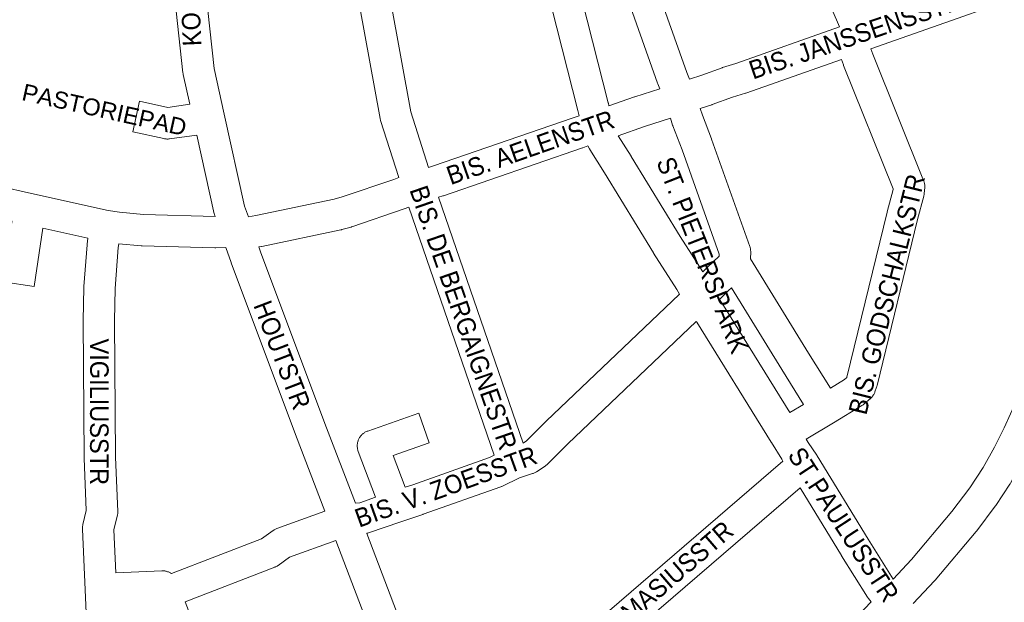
# Paper-space layout 'Layout1' of a CAD drawing. Header units: metres. Extents: x 123097 to 144122, y 392739 to 407589.
# Tile 338 of 510: x 133947 to 134356, y 397917 to 398159. Entities that reach past the tile are written whole.
import ezdxf
from ezdxf.enums import TextEntityAlignment as Align

# ---------------------------------------------------------------- set-up
doc = ezdxf.new("R2010")
doc.units = ezdxf.units.M
doc.header["$MEASUREMENT"] = 0
doc.layers.add('gs-anno-wegen algemeen tekst', color=7, linetype='Continuous', lineweight=0)
doc.layers.add('gs-knt-wegen algemeen', color=7, linetype='Continuous', lineweight=0)
doc.styles.add('Style-Arial', font='arial.ttf')

psp = doc.layouts.get("Layout1")

# ---------------------------------------------------------------- linework, layer by layer
at = {"layer": 'gs-knt-wegen algemeen', "color": 7, "linetype": 'Continuous', "flags": 128}
for points in [[(134179.276, 398118.95), (134178.777, 398121.115), (134159.209, 398198.057), (134159.206, 398198.07), (134132.926, 398302.267)], [(134287.4, 398155.859), (134280.9, 398171.069), (134228.525, 398285.229)], [(134086.393, 398245.579), (134088.428, 398235.494), (134088.452, 398235.372), (134109.348, 398120.534), (134116.802, 398097.505)], [(134104.479, 398093.297), (134096.827, 398116.937), (134096.745, 398117.214), (134096.674, 398117.494), (134096.616, 398117.776), (134075.653, 398232.979), (134074.858, 398236.922)], [(134020.803, 398224.951), (134022.288, 398188.087), (134027.7, 398138.548), (134031.899, 398119.639), (134040.386, 398081.423), (134040.387, 398081.42), (134040.388, 398081.416)], [(134017.663, 398123.686), (134014.912, 398136.075), (134014.864, 398136.308), (134014.826, 398136.543), (134014.795, 398136.779), (134009.32, 398186.895), (134009.3, 398187.117), (134009.287, 398187.34), (134008.053, 398217.98)], [(134171.829, 398201.26), (134191.413, 398124.254), (134191.446, 398124.115), (134191.447, 398124.112), (134191.448, 398124.108)], [(134210.93, 398173.925), (134224.073, 398136.892), (134225.172, 398134.181)], [(134384.774, 398176.518), (134300.485, 398146.673)], [(134191.448, 398124.108), (134191.681, 398123.1), (134202.296, 398126.774), (134202.435, 398126.821), (134212.763, 398130.136), (134211.953, 398132.133), (134211.851, 398132.402), (134197.509, 398172.814)], [(134225.172, 398134.181), (134230.192, 398135.847), (134238.638, 398138.887), (134238.892, 398138.973), (134244.322, 398140.678), (134287.4, 398155.859)], [(134300.485, 398146.673), (134301.255, 398144.46), (134322.342, 398092.055), (134322.449, 398091.772), (134322.542, 398091.484), (134322.621, 398091.193), (134322.687, 398090.898), (134322.74, 398090.6), (134322.778, 398090.3), (134322.802, 398089.998), (134322.813, 398089.696), (134322.809, 398089.394), (134322.791, 398089.092), (134322.59, 398086.645), (134322.561, 398086.364), (134322.52, 398086.085), (134322.466, 398085.808), (134322.401, 398085.533), (134319.861, 398075.808), (134303.029, 398006.903), (134302.971, 398006.683), (134302.906, 398006.466), (134302.833, 398006.251), (134302.128, 398004.284), (134302.019, 398004.002), (134301.897, 398003.724), (134301.762, 398003.453), (134301.615, 398003.188), (134301.456, 398002.93), (134301.284, 398002.68), (134301.102, 398002.438), (134300.908, 398002.205), (134300.704, 398001.981), (134300.489, 398001.767), (134300.265, 398001.564), (134297.624, 397999.273), (134297.416, 397999.1), (134297.201, 397998.936), (134296.979, 397998.781), (134296.751, 397998.635), (134284.884, 397991.394)], [(134288.208, 398142.338), (134248.544, 398128.361), (134248.331, 398128.29), (134242.922, 398126.591), (134234.525, 398123.569), (134234.373, 398123.516), (134234.37, 398123.515), (134234.366, 398123.514), (134229.584, 398121.927)], [(134283.607, 398005.866), (134289.504, 398009.466), (134290.447, 398010.284), (134290.462, 398010.324), (134307.225, 398078.948), (134307.25, 398079.048), (134309.66, 398088.275), (134309.689, 398088.623), (134289.119, 398139.744), (134289.01, 398140.034), (134288.208, 398142.338)], [(133996.73, 398125.012), (134008.542, 398122.394), (134017.663, 398123.686)], [(134229.584, 398121.927), (134230.453, 398119.192), (134234.231, 398109.326), (134234.283, 398109.184), (134250.152, 398064.671), (134250.244, 398064.394), (134250.323, 398064.112), (134250.39, 398063.828), (134250.444, 398063.54), (134250.485, 398063.251), (134250.513, 398062.96), (134250.527, 398062.668), (134250.529, 398062.376), (134250.481, 398059.517), (134274.578, 398020.38), (134283.607, 398005.866)], [(134116.802, 398097.505), (134118.864, 398098.108), (134176.417, 398117.922), (134179.276, 398118.95)], [(134237.477, 398060.589), (134237.491, 398061.412), (134222.044, 398104.741), (134218.226, 398114.712), (134218.162, 398114.889), (134218.102, 398115.068), (134217.206, 398117.887), (134206.485, 398114.446), (134195.529, 398110.653), (134200.905, 398102.095), (134200.948, 398102.027), (134221.211, 398068.867), (134230.59, 398054.084)], [(134028.096, 398077.124), (134027.97, 398077.486), (134027.89, 398077.729), (134027.82, 398077.974), (134027.76, 398078.223), (134020.494, 398110.938)], [(134180.692, 398105.625), (134122.957, 398085.747), (134122.664, 398085.653), (134120.93, 398085.147)], [(134182.919, 398106.423), (134180.778, 398105.654), (134180.7, 398105.628), (134180.697, 398105.626), (134180.692, 398105.625)], [(134220.954, 398044.849), (134219.824, 398046.749), (134210.188, 398061.939), (134210.13, 398062.031), (134189.859, 398095.203), (134183.79, 398104.864), (134183.692, 398105.024), (134183.6, 398105.187), (134182.919, 398106.423)], [(134041.965, 398076.904), (134045.022, 398077.45), (134077.519, 398084.264), (134080.896, 398085.204), (134102.334, 398092.523), (134104.479, 398093.297)], [(133928.119, 398090.284), (133928.343, 398090.356), (133928.637, 398090.444), (133928.935, 398090.517), (133929.236, 398090.576), (133929.539, 398090.621), (133929.844, 398090.652), (133930.15, 398090.668), (133931.537, 398090.709), (133931.807, 398090.711), (133932.077, 398090.703), (133932.347, 398090.683), (133932.615, 398090.651), (133936.596, 398090.104), (133936.865, 398090.062), (133937.133, 398090.008), (133953.117, 398086.428), (133983.679, 398079.584), (133988.425, 398078.855), (133998.384, 398077.909), (133998.387, 398077.909), (133998.391, 398077.908)], [(134120.93, 398085.147), (134156.026, 397983.048)], [(134040.388, 398081.416), (134041.965, 398076.904)], [(134108.607, 398080.945), (134106.699, 398080.256), (134106.593, 398080.219), (134084.925, 398072.822), (134084.748, 398072.764), (134084.568, 398072.712), (134080.808, 398071.665), (134080.604, 398071.611), (134080.398, 398071.565), (134047.598, 398064.687), (134047.405, 398064.649), (134046.32, 398064.456)], [(134144.017, 397977.934), (134108.607, 398080.945)], [(133998.391, 398077.908), (134028.096, 398077.124)], [(133974.127, 397922.057), (133973.04, 397947.316), (133973.034, 397947.626), (133973.043, 397947.935), (133973.066, 397948.244), (133973.105, 397948.551), (133973.157, 397948.856), (133973.224, 397949.158), (133974.659, 397954.962), (133973.786, 397976.721), (133973.781, 397976.93), (133973.324, 398033.771), (133973.325, 398033.938), (133973.566, 398047.611), (133973.573, 398047.809), (133973.585, 398048.007), (133974.95, 398065.336), (133974.979, 398065.623), (133975.287, 398068.121)], [(133988.12, 398065.805), (133987.919, 398064.17), (133986.58, 398047.183), (133986.345, 398033.792), (133986.8, 397977.139), (133987.706, 397954.559), (133987.711, 397954.253), (133987.701, 397953.946), (133987.678, 397953.641), (133987.64, 397953.337), (133987.587, 397953.035), (133987.521, 397952.736), (133986.088, 397946.941), (133986.854, 397929.126)], [(134032.614, 398064.205), (134028.415, 398064.1), (134028.248, 398064.098), (134028.081, 398064.1), (133997.821, 398064.899), (133997.599, 398064.909), (133997.378, 398064.926), (133988.12, 398065.805)], [(134073.69, 397954.806), (134061.531, 397986.517), (134061.513, 397986.567), (134034.829, 398057.88), (134034.781, 398058.011), (134032.614, 398064.205)], [(134046.32, 398064.456), (134047.048, 398062.377), (134073.698, 397991.154), (134086.398, 397958.031)], [(134230.59, 398054.084), (134232.439, 398055.865), (134237.477, 398060.589)], [(134242.577, 398047.522), (134241.379, 398046.4), (134241.376, 398046.397), (134241.374, 398046.395), (134237.525, 398042.688)], [(134272.479, 397999.108), (134263.515, 398013.515), (134263.498, 398013.541), (134242.577, 398047.522)], [(134156.026, 397983.048), (134157.436, 397983.981), (134165.405, 397992.002), (134165.536, 397992.131), (134220.954, 398044.849)], [(134237.525, 398042.688), (134239.104, 398040.268), (134239.184, 398040.143), (134266.779, 397995.663)], [(134227.951, 398033.535), (134174.576, 397982.761), (134166.203, 397974.333), (134166.013, 397974.148), (134165.814, 397973.972), (134165.609, 397973.804), (134165.398, 397973.644), (134165.18, 397973.493), (134161.561, 397971.097), (134161.315, 397970.942), (134161.061, 397970.797), (134160.802, 397970.665), (134160.536, 397970.543), (134160.266, 397970.434), (134159.991, 397970.338), (134154.491, 397968.539), (134147.431, 397965.121), (134147.212, 397965.019), (134146.989, 397964.926), (134146.762, 397964.842), (134114.509, 397953.449), (134114.393, 397953.409), (134105.237, 397950.368), (134091.863, 397945.725), (134091.598, 397945.639), (134091.329, 397945.565), (134091.096, 397945.511)], [(134259.107, 397983.335), (134259.096, 397983.352), (134228.159, 398033.216), (134227.951, 398033.535)], [(134266.779, 397995.663), (134272.479, 397999.108)], [(134309.659, 397926.567), (134317.32, 397934.642), (134334.1, 397954.611), (134341.557, 397964.48), (134347.08, 397972.855), (134351.756, 397981.3), (134355.819, 397989.377), (134361.011, 398000.998)], [(134284.879, 397991.39), (134284.857, 397991.376), (134273.624, 397984.587), (134274.436, 397983.267), (134277.97, 397978.032), (134278.13, 397977.782), (134299.274, 397943.148), (134309.659, 397926.567)], [(134284.884, 397991.394), (134284.881, 397991.392), (134284.879, 397991.39)], [(134284.884, 397991.394), (134284.881, 397991.392), (134284.879, 397991.39)], [(134259.11, 397983.329), (134259.108, 397983.332), (134259.107, 397983.335)], [(134259.11, 397983.329), (134259.108, 397983.332), (134259.107, 397983.335)], [(134263.939, 397975.547), (134263.568, 397976.096), (134263.42, 397976.326), (134259.11, 397983.329)], [(134119.537, 397870.845), (134161.541, 397887.402), (134177.913, 397901.496), (134263.939, 397975.547)], [(134360.133, 397969.55), (134358.348, 397966.327), (134358.222, 397966.11), (134358.088, 397965.897), (134352.312, 397957.138), (134352.194, 397956.966), (134352.071, 397956.797), (134344.386, 397946.627), (134344.283, 397946.494), (134344.176, 397946.364), (134327.162, 397926.116), (134327.034, 397925.968), (134326.903, 397925.826), (134326.901, 397925.823), (134326.898, 397925.821), (134317.988, 397916.43)], [(134271.011, 397964.456), (134191.422, 397895.945)], [(134300.558, 397917.06), (134299.457, 397918.418), (134299.294, 397918.627), (134299.141, 397918.842), (134298.996, 397919.063), (134288.22, 397936.268), (134288.181, 397936.332), (134271.011, 397964.456)], [(134009.989, 397928.801), (134047.425, 397943.331), (134052.218, 397946.724), (134052.457, 397946.885), (134052.703, 397947.036), (134052.955, 397947.175), (134053.214, 397947.304), (134053.478, 397947.42), (134053.746, 397947.525), (134073.69, 397954.806)], [(134091.096, 397945.511), (134119.537, 397870.845)], [(134078.267, 397942.617), (134059.029, 397935.593), (134054.291, 397932.239), (134054.07, 397932.09), (134053.844, 397931.949), (134053.612, 397931.818), (134053.374, 397931.697), (134053.132, 397931.586), (134052.886, 397931.484), (134015.697, 397917.051)], [(134149.609, 397773.693), (134134.818, 397795.32), (134134.676, 397795.537), (134134.543, 397795.76), (134134.418, 397795.988), (134134.303, 397796.221), (134134.197, 397796.458), (134120.908, 397827.866), (134120.821, 397828.081), (134111.231, 397853.197), (134111.125, 397853.498), (134111.033, 397853.804), (134110.957, 397854.114), (134109.545, 397860.502), (134078.309, 397942.502), (134078.282, 397942.574), (134078.267, 397942.617)], [(133986.854, 397929.126), (134005.96, 397929.978), (134006.273, 397929.984), (134006.585, 397929.975), (134006.896, 397929.952), (134007.206, 397929.913), (134007.514, 397929.86), (134007.819, 397929.792), (134008.121, 397929.709), (134008.418, 397929.613), (134008.71, 397929.501), (134008.996, 397929.376), (134009.276, 397929.238), (134009.549, 397929.086), (134009.815, 397928.921), (134009.989, 397928.801)], [(133974.127, 397922.048), (133974.126, 397922.053), (133974.127, 397922.057)], [(133974.127, 397922.048), (133974.126, 397922.053), (133974.127, 397922.057)], [(133976.122, 397877.283), (133974.127, 397922.048)], [(134015.697, 397917.051), (134026.198, 397889.764), (134027.737, 397888.394), (134027.964, 397888.182), (134028.18, 397887.96), (134028.385, 397887.728), (134028.579, 397887.487), (134028.762, 397887.236), (134028.932, 397886.977), (134029.09, 397886.711), (134029.235, 397886.437), (134029.366, 397886.156), (134029.484, 397885.87), (134033.545, 397875.322), (134033.554, 397875.297), (134033.562, 397875.276)], [(134233.685, 397848.438), (134234.266, 397848.892), (134261.95, 397874.769), (134297.666, 397914.069), (134297.807, 397914.22), (134300.558, 397917.06)]]:
    psp.add_lwpolyline(points, dxfattribs=at)
for points in [[(134020.494, 398110.938), (134009.199, 398109.337), (134008.909, 398109.303), (134008.618, 398109.282), (134008.326, 398109.273), (134008.034, 398109.278), (134007.743, 398109.296), (134007.453, 398109.327), (134007.164, 398109.37), (134006.878, 398109.427), (133993.913, 398112.3, -0.3693027), (133993.906, 398112.311), (133996.719, 398125.005, -0.3693008), (133996.73, 398125.012)], [(133975.287, 398068.121), (133956.548, 398072.317), (133952.981, 398048.097, -0.3701579), (133952.971, 398048.089), (133940.108, 398049.983, -0.3701568), (133940.1, 398049.994), (133943.738, 398074.69), (133943.786, 398074.974), (133943.827, 398075.166), (133934.554, 398077.243), (133932.534, 398077.52)], [(134086.398, 397958.031), (134088.254, 397958.254), (134094.709, 397960.495), (134087.562, 397979.588), (134087.459, 397979.885), (134087.371, 397980.186), (134087.297, 397980.492), (134087.238, 397980.8), (134087.193, 397981.111), (134087.164, 397981.424), (134087.15, 397981.738), (134087.152, 397982.052), (134087.168, 397982.366), (134087.199, 397982.678), (134087.246, 397982.989), (134087.307, 397983.297), (134087.384, 397983.602), (134087.475, 397983.903), (134087.58, 397984.199), (134087.699, 397984.489), (134087.833, 397984.774), (134087.979, 397985.052), (134088.14, 397985.322), (134088.312, 397985.584), (134088.498, 397985.838), (134088.695, 397986.082), (134088.904, 397986.317), (134089.124, 397986.541), (134089.355, 397986.754), (134089.596, 397986.956), (134089.846, 397987.146), (134090.105, 397987.324), (134090.372, 397987.489), (134090.647, 397987.641), (134090.929, 397987.78), (134091.217, 397987.905), (134091.511, 397988.015), (134112.661, 397995.407, -0.3862116), (134112.673, 397995.4), (134116.962, 397983.127, -0.3862116), (134116.956, 397983.115), (134102.089, 397977.92), (134107.042, 397964.687), (134110.231, 397965.746), (134142.084, 397976.997), (134144.017, 397977.934)]]:
    psp.add_lwpolyline(points, format="xyb", dxfattribs=at)

# ---------------------------------------------------------------- texts
at = {"layer": 'gs-anno-wegen algemeen tekst', "color": 7, "style": 'Style-Arial', "width": 0.909091}
for s, rotation, p in [('KORTE HOUTSTR', 92.39382, (134016.876, 398189.614)), ('BIS. JANSSENSSTR', 18.75384, (134293.971, 398152.443)), ('BIS. AELENSTR', 19.32019, (134159.022, 398105.79)), ('HOUTSTR', 291.0087, (134055.988, 398019.582)), ('VIGILIUSSTR', 269.95063, (133980.056, 397996.018)), ('BIS. V. ZOESSTR', 19.82589, (134123.938, 397964.925)), ('ST.PAULUSSTR', 303.22755, (134289.082, 397949.189)), ('BIS. MASIUSSTR', 40.72171, (134211.929, 397922.875))]:
    psp.add_text(s, height=7.7, rotation=rotation, dxfattribs=at).set_placement(p, align=Align.MIDDLE_CENTER)
at = {"layer": 'gs-anno-wegen algemeen tekst', "color": 7, "style": 'Style-Arial'}
psp.add_text('PASTORIEPAD', height=7, rotation=347.50442, dxfattribs=at).set_placement((133982.15, 398121.433), align=Align.MIDDLE_CENTER)
at = {"layer": 'gs-anno-wegen algemeen tekst', "color": 7, "linetype": 'Continuous', "style": 'Style-Arial', "width": 0.909091}
for s, rotation, p in [('ST. PIETERSPARK', 291.39576, (134230.589, 398061.065)), ('BIS. GODSCHALKSTR', 76.10531, (134307.036, 398044.808)), ('BIS. DE BERGAIGNESTR', 289.11422, (134131.266, 398035.052))]:
    psp.add_text(s, height=7.7, rotation=rotation, dxfattribs=at).set_placement(p, align=Align.MIDDLE_CENTER)

doc.saveas('drawing.dxf')
